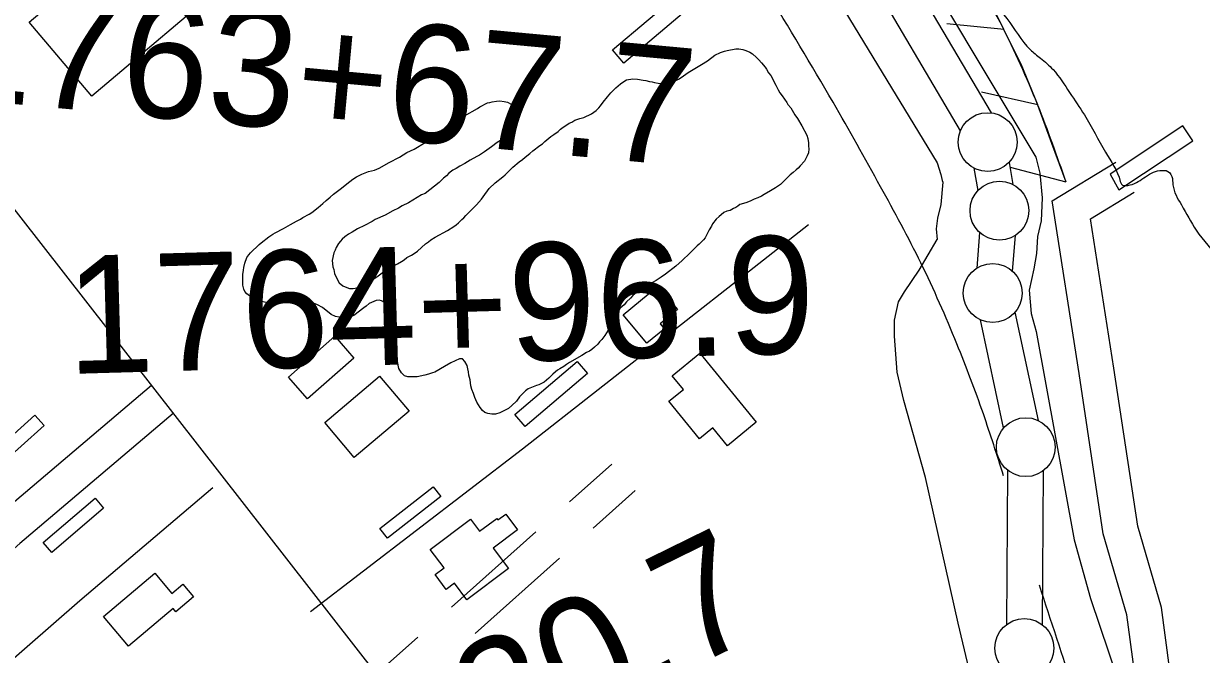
# Model space of a CAD drawing. Extents: x 3892998 to 3931244, y 278583 to 304547.
# Drawn here: x 3911353 to 3912353, y 286940 to 287475 of the extents above; entities that cross this region are included whole.
import ezdxf

# ---------------------------------------------------------------- set-up
doc = ezdxf.new("R2010")
doc.units = 0
for name, color, linetype in [('V-BLDG-OTLN', 7, 'Continuous'), ('V-CHAN-DOCK', 7, 'Continuous'), ('V-LEVE-TOET', 7, 'Continuous'), ('V-RIVR-EDGE', 7, 'Continuous'), ('V-ROAD-CNTR', 7, 'Continuous'), ('V-RRAP-FSHR', 7, 'Continuous'), ('V-SITE-VEGE', 7, 'Continuous'), ('V-SURV-IDEN', 7, 'Continuous'), ('V-SURV-LINE', 7, 'Continuous')]:
    doc.layers.add(name, color=color, linetype=linetype)

msp = doc.modelspace()

# ---------------------------------------------------------------- linework, layer by layer
at = {"layer": 'V-BLDG-OTLN'}
for points in [[(3911532.64, 287516.93), (3911410.65, 287413.71), (3911357.57, 287476.43), (3911479.58, 287579.65)], [(3911922.87, 287493.02), (3911862.27, 287441.61), (3911852.67, 287452.92), (3911913.27, 287504.34)], [(3911882.05, 287203.96), (3911861.97, 287228.04), (3911891.37, 287252.56), (3911907.93, 287232.7), (3911893.33, 287220.53), (3911896.85, 287216.3)], [(3911577.75, 287175.32), (3911617.08, 287209.86), (3911633.27, 287191.43), (3911593.95, 287156.88)], [(3911927.02, 287195.54), (3911974.81, 287136.95), (3911950.29, 287116.95), (3911937.94, 287132.09), (3911926.72, 287122.95), (3911900.71, 287154.82), (3911912.98, 287164.83), (3911903.55, 287176.4)], [(3911831.48, 287178.24), (3911778.5, 287133.25), (3911769.82, 287143.48), (3911822.79, 287188.46)], [(3911680.14, 287146.46), (3911633.59, 287107.1), (3911608.56, 287136.69), (3911655.11, 287176.06)], [(3911370.17, 287134.24), (3911331.01, 287099.09), (3911323.25, 287107.74), (3911362.4, 287142.89)], [(3911707.07, 287073.81), (3911661.72, 287038.46), (3911655.25, 287046.76), (3911700.6, 287082.11)], [(3911420.68, 287064), (3911376.68, 287026.42), (3911369.46, 287034.86), (3911413.47, 287072.44)], [(3911764.5, 287012.81), (3911729.19, 286986.3), (3911718.68, 287000.3), (3911711.68, 286995.04), (3911702.24, 287007.62), (3911709.81, 287013.31), (3911698.03, 287029.01), (3911732.25, 287054.71), (3911739.99, 287044.4), (3911754.49, 287055.29), (3911755.46, 287054.01), (3911762.15, 287059.03), (3911772.2, 287045.64), (3911751.51, 287030.12)], [(3911420.72, 286971.92), (3911464.32, 287008.69), (3911478.75, 286991.58), (3911487.96, 286999.34), (3911497.02, 286988.59), (3911482.09, 286976), (3911479.77, 286978.76), (3911441.89, 286946.82)]]:
    msp.add_lwpolyline(points, close=True, dxfattribs=at)
at = {"layer": 'V-CHAN-DOCK'}
msp.add_lwpolyline([(3912282.64, 287334.1), (3912345.53, 287375.87), (3912337.03, 287388.65), (3912275.28, 287347.64), (3912282.64, 287334.1)], dxfattribs=at)
at = {"layer": 'V-LEVE-TOET'}
for points in [[(3910461.33, 289811.84), (3910628.36, 289591.3), (3910849.12, 289281.45), (3911091.81, 288969.64), (3911307.85, 288682.5), (3911517.23, 288398.5), (3911743.07, 288106.66), (3911912.06, 287856.35), (3912092.06, 287562.14), (3912212.05, 287361.96), (3912215.58, 287348.24), (3912217.56, 287327.47), (3912216.78, 287307.88), (3912213.65, 287294.56), (3912212.87, 287280.06), (3912210.53, 287267.13), (3912206.62, 287249.1), (3912208.19, 287229.11), (3912212.51, 287213.84), (3912244.72, 287037.12), (3912258.46, 286987.36), (3912297.39, 286872.29), (3912299.97, 286844.45)], [(3911999.38, 287569.46), (3912128.39, 287357.13), (3912131.53, 287347.34), (3912132.71, 287342.24), (3912133.1, 287340.67), (3912131.54, 287321.86), (3912128.8, 287310.11), (3912127.63, 287301.09), (3912128.42, 287292.08)], [(3912183.25, 286810.22), (3912146.25, 286966.45), (3912118.5, 287090.01), (3912100.01, 287155.34), (3912094.32, 287179.48), (3912092.17, 287210.02), (3912092.17, 287223.51), (3912095.71, 287239.14), (3912100.68, 287247.66), (3912113.1, 287265.97), (3912128.42, 287292.08)]]:
    msp.add_lwpolyline(points, dxfattribs=at)
at = {"layer": 'V-RIVR-EDGE'}
msp.add_spline([(3909865.84, 290928.21), (3909862.62, 290923.11), (3909860.68, 290922.62), (3909860.67, 290920.68), (3909870.35, 290905.12), (3909881.93, 290877.89), (3909893.54, 290856.5), (3909906.13, 290843.84), (3909921.61, 290817.58), (3909937.09, 290794.71), (3909948.22, 290777.2), (3909977.73, 290734.39), (3910003.37, 290694.51), (3910040.65, 290645.85), (3910078.4, 290595.25), (3910114.21, 290544.17), (3910151.48, 290493.58), (3910181.95, 290444.45), (3910200.82, 290413.32), (3910226.93, 290368.58), (3910256.93, 290323.83), (3910278.7, 290289.3), (3910307.74, 290250.37), (3910325.16, 290226.53), (3910363.87, 290167.19), (3910391.44, 290124.87), (3910427.73, 290068.94), (3910449.5, 290036.83), (3910504.18, 289956.56), (3910522.07, 289926.9), (3910550.12, 289879.72), (3910562.21, 289857.35), (3910573.34, 289842.27), (3910610.65, 289806.73), (3910620.82, 289794.07), (3910623.21, 289779.99), (3910634.83, 289764.42), (3910664.83, 289724.03), (3910692.43, 289689.49), (3910710.83, 289668.07), (3910721.01, 289660.28), (3910770.89, 289605.28), (3910782.51, 289588.74), (3910807.66, 289548.37), (3910835.72, 289503.62), (3910862.83, 289470.04), (3910892.35, 289425.78), (3910920.41, 289383.46), (3910947.99, 289342.6), (3910968.78, 289304.67), (3911000.23, 289260.88), (3911019.59, 289231.7), (3911055.91, 289191.3), (3911085.45, 289159.66), (3911118.86, 289116.84), (3911139.19, 289091.05), (3911160.97, 289062.35), (3911184.19, 289025.87), (3911223.42, 288981.58), (3911281.53, 288916.36), (3911313, 288876.94), (3911328.5, 288859.42), (3911346.41, 288837.53), (3911371.58, 288801.04), (3911404.48, 288751.91), (3911426.73, 288715.43), (3911446.57, 288687.7), (3911479.01, 288646.83), (3911529.35, 288582.12), (3911550.65, 288552.92), (3911609.2, 288468.28), (3911644.54, 288421.09), (3911676.97, 288378.76), (3911701.17, 288348.1), (3911741.37, 288303.81), (3911770.9, 288264.88), (3911788.8, 288235.7), (3911834.27, 288164.69), (3911857.49, 288130.15), (3911884.6, 288092.69), (3911915.56, 288045.51), (3911921.85, 288035.78), (3911928.64, 288029.93), (3911972.62, 287945.81), (3911992.92, 287906.42), (3912000.64, 287886.98), (3912014.67, 287866.55), (3912026.77, 287848.06), (3912066.44, 287785.32), (3912084.8, 287750.79), (3912094.47, 287732.8), (3912094.94, 287726), (3912096.85, 287711.43), (3912096.35, 287704.63), (3912095.36, 287700.26), (3912088.55, 287695.91), (3912085.64, 287696.89), (3912073.03, 287702.26), (3912062.35, 287706.17), (3912054.1, 287706.19), (3912051.18, 287704.26), (3912049.22, 287697.95), (3912054.05, 287685.8), (3912068.56, 287663.91), (3912113.05, 287586.58), (3912136.73, 287540.87), (3912153.66, 287513.63), (3912163.84, 287503.9), (3912187.57, 287479.56), (3912207.42, 287453.28), (3912216.14, 287445.98), (3912226.8, 287436.24), (3912240.84, 287416.78), (3912253.42, 287397.81), (3912271.31, 287366.2), (3912283.87, 287341.4), (3912284.84, 287338.97), (3912290.18, 287337.98), (3912303.79, 287344.26), (3912317.4, 287350.54), (3912319.83, 287350.54), (3912322.75, 287350.53), (3912327.59, 287345.66), (3912328.54, 287338.37), (3912335.79, 287321.36), (3912348.36, 287299.96), (3912369.18, 287275.14), (3912380.33, 287265.4), (3912402.15, 287253.21), (3912416.69, 287243.46), (3912434.16, 287238.07), (3912456.94, 287220.05), (3912481.62, 287183.56), (3912501.93, 287148.06), (3912512.56, 287124.73), (3912531.4, 287085.83), (3912550.27, 287059.56), (3912569.64, 287034.26), (3912593.34, 286996.8), (3912613.67, 286968.1), (3912632.04, 286936.49), (3912645.1, 286912.66), (3912660.58, 286888.83), (3912675.09, 286867.42), (3912698.32, 286835.31), (3912720.05, 286784.75), (3912736.96, 286747.81), (3912742.28, 286740.02), (3912755.33, 286715.22), (3912761.6, 286696.75), (3912774.14, 286660.3), (3912779.9, 286635.52), (3912793.38, 286585.46), (3912797.22, 286569.43), (3912803.96, 286543.67), (3912804.41, 286532.02)], degree=3, dxfattribs=at)
at = {"layer": 'V-ROAD-CNTR'}
for points in [[(3911046.79, 287700.04), (3911746.72, 286802.05), (3912121.53, 286321.68)], [(3912292.07, 286866.46), (3912295.58, 286927.43), (3912289.4, 286973.4), (3912269.26, 287042.13), (3912248.87, 287178.34), (3912225.9, 287324.89), (3912280.15, 287357.77)], [(3912322.68, 286876.14), (3912325.7, 286928.58), (3912318.82, 286979.66), (3912298.63, 287048.59), (3912278.52, 287182.88), (3912258.65, 287309.66), (3912295.7, 287332.11)], [(3911596.33, 286976.17), (3911776.29, 287114.29), (3911969.17, 287265.54), (3912019.2, 287304.92)], [(3911461.44, 287168.05), (3911329.91, 287056.54), (3911169.36, 286914.49), (3910922.32, 286707.91), (3910727.83, 286556.64)], [(3911479.9, 287144.37), (3911349.55, 287033.86), (3911188.93, 286891.74), (3910941.16, 286684.55), (3910746.25, 286532.96)], [(3911816.34, 287069.4), (3911852.15, 287101.36)], [(3911513.49, 287081.13), (3911400.51, 286985.41), (3911156.61, 286772.59), (3910870.73, 286535.53)], [(3911836.32, 287047.02), (3911872.12, 287078.98)], [(3911716.1, 286979.91), (3911787.7, 287043.83)], [(3911736.08, 286957.54), (3911807.68, 287021.45)], [(3911651.65, 286922.39), (3911687.46, 286954.35)]]:
    msp.add_lwpolyline(points, dxfattribs=at)
for points in [[(3912184.83, 287091.36), (3912167.63, 287143.95), (3912145.12, 287203.47), (3912114.56, 287272.17), (3912080.37, 287336.84), (3912040, 287408.55), (3911983.44, 287503.42), (3911933.21, 287587.28), (3911870.94, 287691.6), (3911834.13, 287748.7), (3911801.98, 287797.84), (3911771.57, 287842.48), (3911741.6, 287882.64)], [(3912022.93, 285377.56), (3912061.04, 285425.79), (3912090.67, 285466.18), (3912119.07, 285515.68), (3912152.83, 285576.67), (3912183.94, 285646.74), (3912240.39, 285784.27), (3912292.66, 285909.1), (3912342.73, 286047.22), (3912357.25, 286107.05), (3912375.96, 286226.31), (3912381.66, 286314.88), (3912379.67, 286384.51), (3912377.18, 286439.55), (3912367.73, 286493.97), (3912347.62, 286568.22), (3912244.73, 286908.14), (3912215.16, 286998.59)]]:
    msp.add_spline(points, degree=3, dxfattribs=at)
at = {"layer": 'V-RRAP-FSHR'}
for p, q in [((3912185.3, 287470.32), (3912136.7, 287475.14)), ((3912213.77, 287406.41), (3912166.15, 287417.23)), ((3912237.86, 287340.69), (3912190.66, 287353.23))]:
    msp.add_line(p, q, dxfattribs=at)
for points in [[(3912185.09, 287470.21), (3912182.98, 287474.45), (3912151, 287531.34)], [(3912213.77, 287406.41), (3912199.7, 287440.88), (3912185.09, 287470.21)], [(3912237.86, 287340.69), (3912225.86, 287373.44), (3912213.86, 287406.18), (3912213.77, 287406.41)]]:
    msp.add_lwpolyline(points, dxfattribs=at)
msp.add_spline([(3912237.86, 287340.69), (3912213.86, 287406.18), (3912182.98, 287474.45), (3912059.44, 287689.26), (3911976.91, 287826.23), (3911900.59, 287956.16), (3911847.76, 288032.2), (3911793.39, 288107.71)], degree=3, dxfattribs=at)
at = {"layer": 'V-SITE-VEGE'}
for points in [[(3911759.6, 287345.26), (3911761.78, 287346.84), (3911768.29, 287353.36), (3911773.62, 287358.1), (3911776.39, 287360.08), (3911778.75, 287362.05), (3911782.7, 287365.02), (3911785.07, 287367.19), (3911790.99, 287371.74), (3911793.36, 287373.32), (3911795.33, 287375.29), (3911800.47, 287379.44), (3911802.84, 287381.22), (3911806.59, 287383.79), (3911808.76, 287385.57), (3911810.93, 287387.54), (3911814.09, 287389.32), (3911816.06, 287390.7), (3911818.24, 287391.69), (3911820.8, 287393.28), (3911824.95, 287394.86), (3911828.3, 287395.65), (3911835.02, 287398.81), (3911838.96, 287401.58), (3911841.14, 287403.75), (3911842.71, 287405.53), (3911844.89, 287408.49), (3911848.44, 287413.03), (3911851.4, 287416.59), (3911855.74, 287420.93), (3911857.52, 287422.52), (3911859.49, 287424.1), (3911862.45, 287426.27), (3911864.62, 287427.46), (3911870.15, 287428.45), (3911873.91, 287428.05), (3911878.84, 287427.26), (3911881.02, 287427.07), (3911884.18, 287426.28), (3911886.35, 287425.89), (3911888.52, 287425.29), (3911891.68, 287424.7), (3911896.02, 287424.31), (3911899.38, 287424.71), (3911901.55, 287425.1), (3911904.91, 287426.29), (3911908.86, 287428.27), (3911911.03, 287429.65), (3911916.95, 287433.8), (3911928.4, 287440.52), (3911933.34, 287443.68), (3911939.66, 287448.42), (3911944.39, 287450.79), (3911947.75, 287451.98), (3911950.12, 287452.57), (3911957.43, 287453.76), (3911959.99, 287453.76), (3911963.55, 287453.37), (3911965.92, 287452.58), (3911969.28, 287451.2), (3911971.65, 287449.62), (3911975, 287446.46), (3911976.98, 287444.49), (3911979.15, 287441.92), (3911982.31, 287438.37), (3911983.5, 287436.59), (3911985.08, 287433.43), (3911987.06, 287431.26), (3911989.23, 287427.51), (3911990.22, 287424.95), (3911991.4, 287422.97), (3911993.38, 287419.22), (3911994.77, 287416.65), (3911996.74, 287414.09), (3912000.69, 287408.36), (3912001.68, 287406.59), (3912004.05, 287403.82), (3912007.61, 287397.9), (3912009.78, 287394.74), (3912013.54, 287388.62), (3912017.69, 287380.72), (3912018.48, 287377.76), (3912019.27, 287374.21), (3912019.27, 287371.24), (3912019.47, 287368.88), (3912019.27, 287365.52), (3912018.09, 287363.15), (3912017.1, 287361.37), (3912015.72, 287358.6), (3912011.97, 287354.46), (3912010.39, 287352.68), (3912008.62, 287351.29), (3912006.05, 287348.92), (3912003.48, 287346.95), (3911999.34, 287342.8), (3911995.39, 287338.85), (3911993.61, 287337.47), (3911991.24, 287335.88), (3911986.9, 287333.32)], [(3911738.06, 287403.31), (3911740.23, 287404.69), (3911746.74, 287408.05), (3911748.72, 287408.45), (3911750.69, 287409.04), (3911754.25, 287409.44), (3911757.21, 287409.64), (3911760.76, 287409.24), (3911763.53, 287408.65), (3911766.69, 287406.88), (3911768.27, 287405.1), (3911770.05, 287402.53), (3911771.63, 287398.98), (3911771.63, 287396.8), (3911772.02, 287394.04), (3911771.83, 287391.28), (3911770.05, 287387.72), (3911768.28, 287385.35), (3911766.7, 287383.57), (3911761.56, 287379.03), (3911758.41, 287376.66), (3911754.85, 287374.48), (3911750.12, 287370.73), (3911744, 287366.58), (3911739.85, 287363.62), (3911737.48, 287362.43), (3911731.95, 287359.27), (3911729.78, 287357.89), (3911727.41, 287356.7), (3911723.27, 287354.33), (3911720.11, 287352.35), (3911717.15, 287350.77), (3911713.79, 287348.4), (3911711.82, 287346.23), (3911709.25, 287344.05), (3911705.5, 287340.5), (3911693.66, 287331.21), (3911690.69, 287329.83), (3911679.64, 287323.31), (3911674.31, 287320.54), (3911671.15, 287318.76), (3911666.21, 287316.39), (3911659.7, 287312.64), (3911651.41, 287309.08), (3911648.65, 287307.3), (3911642.33, 287303.94), (3911636.21, 287300.97), (3911631.67, 287298.21), (3911628.7, 287296.62), (3911625.54, 287294.45), (3911623.18, 287292.47), (3911621.79, 287290.5), (3911620.22, 287288.53), (3911618.24, 287285.36), (3911617.25, 287283), (3911616.07, 287280.82), (3911614.89, 287274.11), (3911615.29, 287268.78), (3911616.08, 287266.6), (3911616.87, 287263.25), (3911617.66, 287261.07), (3911620.82, 287255.15), (3911623.79, 287252.59), (3911625.76, 287251.99), (3911629.51, 287250.42), (3911632.48, 287250.42), (3911635.64, 287251.01), (3911638.6, 287252), (3911641.36, 287253.38), (3911643.93, 287254.77), (3911646.49, 287256.55), (3911648.47, 287257.53), (3911653.8, 287261.09), (3911655.97, 287262.87), (3911660.31, 287266.03), (3911663.47, 287267.61), (3911668.01, 287270.38), (3911670.18, 287271.37), (3911673.54, 287273.34), (3911675.91, 287274.92), (3911678.28, 287276.9), (3911682.03, 287278.88), (3911684.4, 287280.26), (3911687.36, 287282.23), (3911694.07, 287288.36), (3911696.44, 287289.94), (3911698.41, 287291.72), (3911702.36, 287294.09), (3911712.83, 287299.62), (3911718.16, 287302.98), (3911720.13, 287304.37), (3911722.1, 287306.15), (3911724.87, 287308.91), (3911726.65, 287310.49), (3911728.22, 287312.47), (3911737.3, 287321.55), (3911741.45, 287326.29), (3911743.03, 287328.27), (3911748.16, 287335.38), (3911753.09, 287340.12), (3911759.6, 287345.26)], [(3911686.81, 287175.6), (3911678.91, 287175.6), (3911676.15, 287176.19), (3911673.78, 287178.95), (3911671.41, 287182.51), (3911669.03, 287194.55), (3911668.24, 287199.29), (3911667.05, 287204.42), (3911666.66, 287208.57), (3911666.06, 287211.73), (3911665.67, 287215.08), (3911664.48, 287220.02), (3911663.89, 287223.18), (3911663.29, 287229.89), (3911660.92, 287236.8), (3911659.34, 287238.58), (3911656.77, 287239.96), (3911654.6, 287240.55), (3911652.03, 287240.35), (3911646.11, 287237.59), (3911643.54, 287235.41), (3911641.57, 287234.03), (3911633.28, 287227.51), (3911629.52, 287226.12), (3911625.97, 287225.73), (3911623.4, 287225.73), (3911620.64, 287226.12), (3911617.48, 287226.72), (3911613.93, 287228.29), (3911612.34, 287229.68), (3911608.2, 287232.83), (3911606.61, 287234.22), (3911602.47, 287236.58), (3911600.29, 287237.57), (3911596.74, 287238.36), (3911594.17, 287238.36), (3911590.42, 287238.55), (3911587.26, 287238.55), (3911584.1, 287238.35), (3911575.22, 287238.35), (3911572.45, 287238.15), (3911566.92, 287238.34), (3911563.17, 287238.14), (3911559.62, 287238.34), (3911555.07, 287239.32), (3911552.7, 287240.11), (3911547.76, 287242.09), (3911542.23, 287246.03), (3911540.65, 287247.81), (3911539.86, 287249.78), (3911539.07, 287253.34), (3911539.07, 287262.23), (3911539.46, 287265.98), (3911539.85, 287268.35), (3911540.64, 287271.9), (3911542.42, 287276.64), (3911544, 287279.01), (3911545.58, 287280.79), (3911552.68, 287287.7), (3911554.46, 287289.29), (3911560.97, 287294.42), (3911564.33, 287296.6), (3911566.5, 287297.58), (3911568.67, 287298.77), (3911571.24, 287300.35), (3911573.41, 287301.34), (3911579.33, 287304.9), (3911584.46, 287307.66), (3911588.02, 287309.44), (3911589.99, 287310.83), (3911595.13, 287313.59), (3911597.5, 287314.98), (3911602.82, 287319.12), (3911606.77, 287322.68), (3911609.73, 287325.05), (3911613.09, 287328.02), (3911616.05, 287330.39), (3911618.22, 287332.36), (3911621.58, 287334.73), (3911629.67, 287341.25), (3911632.24, 287343.23), (3911635.4, 287345.21), (3911639.94, 287347.58), (3911642.9, 287348.76), (3911645.66, 287349.75), (3911650.8, 287350.94), (3911654.55, 287352.52), (3911663.04, 287357.27), (3911671.92, 287362.01), (3911678.24, 287365.76), (3911684.36, 287368.73), (3911693.64, 287374.26), (3911696.6, 287375.84), (3911699.56, 287377.62), (3911703.71, 287380.78), (3911706.67, 287382.76), (3911709.43, 287384.34), (3911714.76, 287387.9), (3911721.27, 287393.23), (3911727, 287396.98), (3911738.06, 287403.31)], [(3911986.9, 287333.32), (3911981.57, 287330.35), (3911979.4, 287328.97), (3911976.24, 287327.39), (3911973.08, 287326.2), (3911969.53, 287324.62), (3911965.97, 287323.23), (3911960.84, 287321.85), (3911959.26, 287320.47), (3911957.48, 287319.28), (3911955.51, 287318.29), (3911952.75, 287316.71), (3911949.98, 287316.12), (3911947.22, 287314.93), (3911945.05, 287312.96), (3911943.27, 287311.57), (3911940.9, 287309.4), (3911937.74, 287305.25), (3911936.76, 287303.28), (3911934.98, 287300.32), (3911931.43, 287293.4), (3911930.05, 287291.82), (3911926.3, 287288.07), (3911924.72, 287286.68), (3911916.43, 287278.39), (3911913.86, 287276.21), (3911911.89, 287274.24), (3911906.56, 287269.3), (3911897.87, 287262.58), (3911894.12, 287260.01), (3911889.78, 287257.25), (3911883.66, 287253.89), (3911881.69, 287252.9), (3911879.12, 287251.32), (3911877.14, 287249.93), (3911874.97, 287248.35), (3911870.04, 287244.4), (3911868.06, 287242.23), (3911864.71, 287239.27), (3911862.54, 287236.7), (3911859.38, 287233.73), (3911856.62, 287228.99), (3911852.67, 287221.88), (3911849.12, 287215.17), (3911847.74, 287212.79), (3911846.16, 287210.42), (3911843.59, 287207.27), (3911841.82, 287205.29), (3911840.44, 287203.31), (3911837.47, 287200.55), (3911835.3, 287198.77), (3911833.33, 287197.39), (3911830.76, 287196), (3911826.81, 287193.63), (3911816.15, 287187.51), (3911813.59, 287185.92), (3911811.42, 287184.15), (3911808.06, 287182.17), (3911806.08, 287181.18), (3911804.31, 287179.8), (3911802.14, 287177.82), (3911798.78, 287174.46), (3911794.83, 287170.91), (3911792.07, 287169.52), (3911790.1, 287168.73), (3911788.12, 287168.14), (3911781.21, 287165.18), (3911779.04, 287163.6), (3911773.91, 287158.46), (3911771.14, 287154.9), (3911767.39, 287151.15), (3911764.43, 287148.58), (3911762.26, 287147.59), (3911760.09, 287146.21), (3911757.13, 287144.83), (3911753.38, 287143.84), (3911750.41, 287143.83), (3911746.86, 287144.23), (3911744.49, 287145.22), (3911742.52, 287146.99), (3911740.34, 287149.36), (3911737.58, 287154.1), (3911735.79, 287158.05), (3911734.81, 287161.21), (3911733.42, 287164.76), (3911732.63, 287167.72), (3911731.84, 287172.85), (3911730.85, 287177), (3911730.45, 287179.77), (3911729.86, 287182.13), (3911729.27, 287185.1), (3911727.49, 287188.45), (3911725.31, 287190.82), (3911722.75, 287190.82), (3911715.64, 287187.26), (3911710.11, 287184.3), (3911702.02, 287179.56), (3911699.85, 287178.77), (3911696.49, 287177.78), (3911693.33, 287176.98), (3911686.81, 287175.6)]]:
    msp.add_lwpolyline(points, dxfattribs=at)
at = {"layer": 'V-SURV-LINE'}
for points in [[(3912092.13, 287538.52), (3912174.12, 287399.53)], [(3912148.28, 287384.29), (3912066.3, 287523.27)], [(3912163.14, 287333.71), (3912159.93, 287352.49)], [(3912189.5, 287357.55), (3912192.71, 287338.77)], [(3912162.24, 287267.75), (3912164.71, 287297.87)], [(3912194.61, 287295.42), (3912192.14, 287265.3)], [(3912194.42, 287230.24), (3912214.12, 287138.46)], [(3912184.79, 287132.15), (3912165.09, 287223.93)], [(3912187.52, 286965.29), (3912188.5, 287095.91)], [(3912218.5, 287095.68), (3912217.52, 286965.06)]]:
    msp.add_lwpolyline(points, dxfattribs=at)
for centre in [(3912171.34, 287374.71), (3912181.29, 287316.55), (3912175.56, 287246.62), (3912203.65, 287115.76), (3912202.37, 286945.2)]:
    msp.add_circle(centre, 25, dxfattribs=at)

# ---------------------------------------------------------------- texts
at = {"layer": 'V-SURV-IDEN'}
for s, rotation, p in [('1763+67.7', 354.70562, (3911284.37, 287412.62)), ('1764+96.9', 1.63253, (3911390.19, 287177.85)), ('1766+30.7', 26.16352, (3911414.47, 286679.72))]:
    msp.add_text(s, height=100, rotation=rotation, dxfattribs=at).set_placement(p)

doc.saveas('drawing.dxf')
